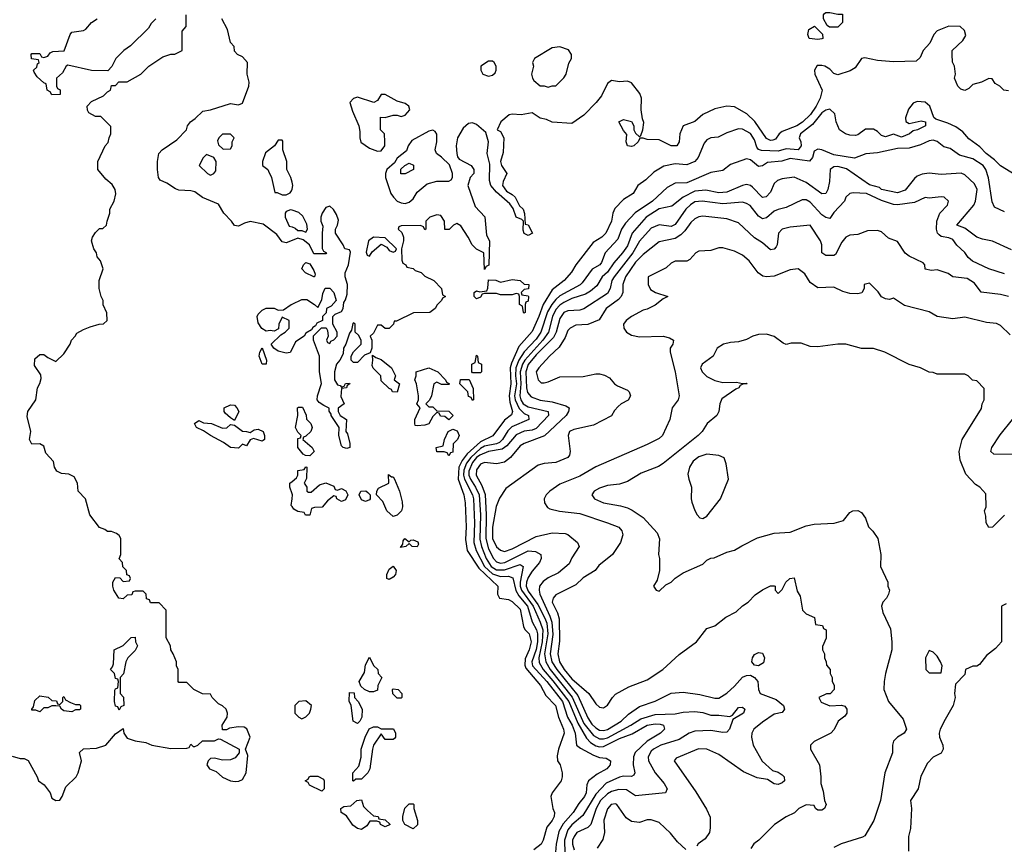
# Model space of a CAD drawing. Header units: inches. Extents: x 2348341 to 2479810, y 460419 to 613669.
# Tile 444 of 656: x 2418628 to 2423589, y 531230 to 535385. Entities that reach past the tile are written whole.
import ezdxf

# ---------------------------------------------------------------- set-up
doc = ezdxf.new("R2010")
doc.units = ezdxf.units.IN
doc.header["$MEASUREMENT"] = 0
doc.layers.add('C4513', color=7, linetype='Continuous')
doc.layers.add('C4523', color=7, linetype='Continuous')

msp = doc.modelspace()

# ---------------------------------------------------------------- linework, layer by layer
at = {"layer": 'C4513', "color": 2}
for points, elevation in [([(2418590, 531674.8), (2418630, 531662.8), (2418650, 531662), (2418670, 531652), (2418716, 531570), (2418722.8, 531550), (2418751.3, 531530), (2418781, 531490), (2418790, 531462), (2418810, 531451.3), (2418830, 531452), (2418842, 531470), (2418860.2, 531519.8), (2418912.7, 531570), (2418922.7, 531590), (2418939, 531650), (2418930, 531692), (2418950, 531711.3), (2419014.4, 531714.4), (2419061.2, 531730), (2419110, 531786), (2419150, 531814), (2419152, 531790), (2419170, 531764.7), (2419210, 531751), (2419263.5, 531743.5), (2419294, 531730), (2419390, 531712), (2419470, 531714), (2419482, 531718), (2419490, 531734), (2419502, 531722), (2419510, 531722), (2419526, 531730), (2419548.9, 531751.1), (2419610, 531752), (2419630, 531762), (2419639.6, 531759.6), (2419734, 531710), (2419734, 531690), (2419713.7, 531666.3), (2419690, 531655.3), (2419650, 531654), (2419610, 531664), (2419590, 531662), (2419578, 531650), (2419571.3, 531630), (2419584.7, 531610), (2419617.1, 531597.1), (2419650, 531568.7), (2419690, 531550.4), (2419713.4, 531546.6), (2419732.1, 531547.9), (2419750, 531556), (2419769.3, 531590), (2419777.2, 531677.2), (2419766, 531710), (2419788.7, 531770), (2419772.5, 531812.5), (2419759.3, 531819.3), (2419730, 531821.2), (2419684.7, 531815.3), (2419670, 531806), (2419650, 531806), (2419648.7, 531830), (2419674, 531870), (2419675.3, 531890), (2419668, 531910), (2419650, 531928), (2419630, 531938), (2419598, 531970), (2419590, 531986), (2419548.4, 531988.4), (2419506, 532010), (2419470, 532046), (2419430, 532046), (2419426, 532050), (2419426, 532110), (2419418, 532130), (2419418, 532150), (2419402, 532190), (2419388.7, 532210), (2419388, 532230), (2419366, 532270), (2419366, 532410), (2419330, 532446), (2419287.3, 532447.3), (2419282, 532462), (2419267.3, 532467.3), (2419266, 532490), (2419250, 532506), (2419210, 532506), (2419198, 532502), (2419192.7, 532487.3), (2419170, 532486), (2419150, 532466), (2419128, 532470), (2419102, 532510), (2419098, 532530), (2419098, 532550), (2419110, 532574), (2419132.7, 532572.7), (2419150, 532554), (2419182, 532558), (2419186, 532570), (2419182, 532582), (2419167.3, 532587.3), (2419166, 532610), (2419147.3, 532627.3), (2419146, 532650), (2419128.4, 532668.4), (2419138, 532690), (2419138, 532770), (2419130, 532786), (2419116.4, 532796.4), (2419090, 532806), (2419070, 532806), (2419056.4, 532816.4), (2419030, 532826), (2418982, 532890), (2418959, 532970), (2418922, 533010), (2418919, 533050), (2418902, 533082), (2418875.1, 533095.1), (2418838.6, 533098.6), (2418815.3, 533110), (2418804, 533130), (2418798, 533158), (2418760.2, 533200.2), (2418750, 533235.3), (2418730, 533248), (2418690, 533246), (2418678, 533270), (2418684, 533310), (2418666.3, 533386.3), (2418669.2, 533410), (2418709.2, 533470), (2418717.2, 533530), (2418730, 533552), (2418736.5, 533576.5), (2418735.1, 533595.1), (2418703.2, 533643.2), (2418704.1, 533675.9), (2418730, 533698), (2418750, 533698), (2418770, 533682), (2418810, 533662), (2418850, 533702), (2418882, 533750), (2418889.1, 533770.9), (2418908, 533790), (2418915.3, 533804.7), (2418950, 533824.7), (2418983.1, 533836.9), (2419028.9, 533851.1), (2419050, 533852), (2419068, 533870), (2419067.3, 533907.3), (2419048.4, 533948.4), (2419048, 533970), (2419038, 533990), (2419028.7, 534030), (2419028.9, 534071.1), (2419048, 534130), (2419035.3, 534170), (2419018, 534190), (2419015.3, 534210), (2419002, 534230), (2418989.2, 534270), (2418995.3, 534290), (2419010, 534312), (2419030, 534332), (2419047.3, 534332.7), (2419066, 534350), (2419068, 534370), (2419082, 534410), (2419082, 534430), (2419104, 534470), (2419112.9, 534507.1), (2419109.2, 534530), (2419094.5, 534554.5), (2419061.5, 534581.5), (2419022, 534630), (2419022, 534670), (2419058, 534750), (2419074, 534766), (2419078, 534790), (2419088, 534810), (2419087.3, 534847.3), (2419036.4, 534896.4), (2419010, 534898), (2418976.4, 534916.4), (2418968.9, 534928.9), (2418968.7, 534950), (2418990, 534972), (2419050, 535002), (2419070, 535022), (2419086, 535030), (2419090, 535054), (2419110, 535054), (2419128, 535072), (2419170, 535072), (2419238, 535110), (2419278, 535150), (2419350, 535198), (2419390, 535211.3), (2419410, 535212), (2419446, 535230), (2419447.3, 535327.3), (2419466, 535350), (2419466, 535410)], 50), ([(2419314, 535390), (2419290, 535366), (2419276.9, 535343.1), (2419186.4, 535253.6), (2419152, 535230), (2419112, 535190), (2419091.6, 535148.4), (2419072.7, 535127.3), (2418990, 535128.7), (2418870, 535155.3), (2418862, 535150), (2418843.6, 535116.4), (2418814, 535090), (2418814, 535050), (2418818, 535038), (2418831.6, 535031.6), (2418832.7, 535007.3), (2418790, 535006), (2418782, 535022), (2418766, 535030), (2418762, 535062), (2418750, 535066), (2418716.4, 535096.4), (2418700.4, 535120.4), (2418698, 535130), (2418713.6, 535146.4), (2418718, 535162), (2418726, 535170), (2418722, 535182), (2418687.3, 535187.3), (2418686, 535210), (2418690, 535214), (2418730, 535214), (2418738, 535198), (2418750, 535194), (2418770, 535202), (2418782, 535218), (2418795.3, 535224.7), (2418852.5, 535227.5), (2418882, 535310), (2418890, 535322), (2418950, 535331), (2418962, 535338), (2418989.5, 535370.5), (2419019, 535390)], 50), ([(2420000, 534272.4), (2419970, 534260.9), (2419950, 534265.2), (2419922.7, 534302.7), (2419854, 534354), (2419790, 534368.7), (2419759.8, 534360.2), (2419730, 534344), (2419710, 534348), (2419695.3, 534370), (2419657.2, 534410), (2419630, 534455.3), (2419549.5, 534489.5), (2419510, 534517.2), (2419490, 534522.7), (2419430, 534526), (2419412.5, 534532.5), (2419370, 534562), (2419336.4, 534576.4), (2419328, 534590), (2419322, 534630), (2419322.7, 534670), (2419329.5, 534710), (2419346, 534730), (2419420.2, 534779.8), (2419468.7, 534830), (2419474, 534850), (2419489.2, 534870.8), (2419512.7, 534887.3), (2419550, 534924.7), (2419590, 534931), (2419690, 534962.8), (2419730, 534956), (2419750, 534964.7), (2419782, 535050), (2419784, 535070), (2419774, 535110), (2419775.3, 535170), (2419750, 535198), (2419726, 535210), (2419710, 535226), (2419708, 535250), (2419689.3, 535269.3), (2419674.8, 535334.8), (2419646.6, 535390)], 46), ([(2420000, 534566), (2419994, 534590), (2419974, 534630), (2419974, 534670), (2419953.2, 534730), (2419953.2, 534773.2), (2419950, 534778), (2419930, 534778), (2419912, 534750), (2419866, 534714), (2419851.3, 534670), (2419851.3, 534650), (2419878, 534630), (2419882, 534622), (2419896, 534590), (2419914, 534514), (2419926, 534514), (2419950, 534502), (2419970, 534502), (2419990, 534512), (2419998, 534522), (2420000, 534531.3)], 46), ([(2420000, 534425), (2419992.7, 534427.3), (2419970, 534418), (2419964.7, 534410), (2419964.7, 534390), (2419985.4, 534345.4), (2420000, 534340.5)], 46), ([(2420000, 533727.3), (2419990, 533708), (2419970, 533704), (2419930, 533715.3), (2419908, 533730), (2419895.3, 533750), (2419943.1, 533796.9), (2419966, 533810), (2419986, 533830), (2419986, 533870), (2419950, 533886), (2419934, 533850), (2419932, 533828), (2419910, 533815.3), (2419890, 533819), (2419870, 533815.3), (2419848.7, 533828.7), (2419830, 533858), (2419824, 533890), (2419830, 533902), (2419850, 533921), (2419870, 533930.6), (2419910, 533930.7), (2419930, 533921), (2419957.2, 533922.8), (2419995.3, 533950), (2420000, 533952.1)], 46), ([(2420000, 532996.2), (2419989, 533030), (2419989, 533050), (2420000, 533058.7)], 46), ([(2420000, 532931.5), (2419996.4, 532936.4), (2420000, 532970.8)], 46)]:
    msp.add_lwpolyline(points, dxfattribs=dict(at, elevation=elevation))
for points, elevation in [([(2419690, 534808), (2419650, 534808), (2419632, 534790), (2419625.4, 534774.6), (2419630, 534754), (2419652.7, 534732.7), (2419690, 534734), (2419698, 534750), (2419698, 534770), (2419708, 534790)], 46), ([(2419570, 534706), (2419551.6, 534688.4), (2419532, 534650), (2419574, 534610), (2419590, 534602), (2419606, 534610), (2419616.4, 534623.6), (2419618, 534670), (2419606, 534690)], 46), ([(2419870, 533649), (2419850, 533649.2), (2419835.3, 533690), (2419838, 533710), (2419850, 533732), (2419871, 533670)], 46), ([(2419710, 533366), (2419690, 533378), (2419663.1, 533403.1), (2419658, 533410), (2419658, 533430), (2419690, 533444.7), (2419710, 533442), (2419722, 533430), (2419731.3, 533410)], 46), ([(2419650, 533326), (2419672.3, 533327.7), (2419690, 533344.7), (2419710, 533342), (2419750, 533310.8), (2419770.7, 533310.7), (2419790, 533304.7), (2419810, 533318), (2419830, 533322), (2419854, 533310), (2419862, 533290), (2419862, 533270), (2419855.3, 533264.7), (2419850, 533262), (2419805.4, 533274.6), (2419790, 533268), (2419770, 533238), (2419750, 533246), (2419730, 533226), (2419690, 533228.7), (2419654.8, 533254.8), (2419590, 533289.2), (2419554, 533314), (2419518, 533330), (2419509.2, 533350.8), (2419530, 533364.7), (2419554.4, 533354.4), (2419594, 533350)], 46), ([(2419130, 531906), (2419122, 531922), (2419110, 531926), (2419106, 531950), (2419107.3, 532007.3), (2419110, 532014), (2419122, 532018), (2419126, 532050), (2419122, 532062), (2419110, 532066), (2419106, 532090), (2419086, 532110), (2419096.4, 532123.6), (2419100.4, 532139.6), (2419104, 532210), (2419149, 532231), (2419190, 532272), (2419210, 532274), (2419212, 532250), (2419222, 532230), (2419210, 532206), (2419172, 532170), (2419162, 532150), (2419151.1, 532088.9), (2419134, 532070), (2419134, 531990), (2419151.1, 531971.1), (2419152, 531930), (2419138, 531922)], 50), ([(2418830, 531934), (2418846, 531950), (2418846, 531970), (2418850, 531974), (2418858, 531958), (2418883.6, 531943.6), (2418910, 531934), (2418930, 531934), (2418934, 531930), (2418934, 531910), (2418930, 531908), (2418910, 531908), (2418890, 531898), (2418850, 531902), (2418838, 531910), (2418830, 531926), (2418810, 531928), (2418790, 531928), (2418770, 531918), (2418750, 531918), (2418730, 531898), (2418710, 531906), (2418690, 531906), (2418688.7, 531910), (2418698, 531922), (2418704.7, 531955.3), (2418730, 531978), (2418771.6, 531971.6), (2418790, 531954), (2418812.7, 531952.7), (2418818, 531938)], 50)]:
    msp.add_lwpolyline(points, close=True, dxfattribs=dict(at, elevation=elevation))
at = {"layer": 'C4523', "color": 2}
for points, elevation in [([(2422750, 535412), (2422772.7, 535412.7), (2422774, 535370), (2422750, 535348), (2422708, 535348), (2422696.4, 535356.4), (2422678, 535390), (2422678, 535410), (2422683.1, 535416.9), (2422690, 535422), (2422710, 535422)], 42), ([(2422650, 535286), (2422606, 535290), (2422598, 535310), (2422604.7, 535335.3), (2422632.7, 535352.7), (2422672.7, 535312.7), (2422674, 535290), (2422670, 535288.7)], 42), ([(2421350, 535248.7), (2421310, 535244), (2421222, 535190), (2421212, 535170), (2421216, 535150), (2421206.8, 535110), (2421211.3, 535090), (2421218, 535078), (2421250, 535052), (2421270, 535052), (2421290, 535044.7), (2421310, 535052), (2421330, 535052), (2421370, 535092), (2421382, 535110), (2421394, 535166), (2421408, 535190), (2421408, 535210), (2421393.6, 535233.6)], 46), ([(2421010, 535175.3), (2420990, 535175.3), (2420952, 535150), (2420951.3, 535130), (2420962, 535110), (2420990, 535101), (2421010, 535104.7), (2421023.1, 535116.9), (2421028.7, 535130), (2421028, 535150), (2421018, 535170)], 46), ([(2420470, 535008.7), (2420450, 535008), (2420430, 534978), (2420412, 534968), (2420330, 534994), (2420310, 534988.7), (2420291.6, 534968.4), (2420304.5, 534924.5), (2420336, 534850), (2420342, 534822), (2420341, 534790), (2420347.3, 534767.3), (2420390, 534738), (2420430, 534722), (2420450, 534724.7), (2420468, 534750), (2420468, 534770), (2420466, 534810), (2420446, 534830), (2420446, 534894), (2420470, 534892), (2420510, 534904.7), (2420530, 534904.7), (2420550, 534898), (2420570, 534904.7), (2420594, 534930), (2420588, 534950), (2420570, 534962), (2420530, 534974)], 46), ([(2420710, 534828.7), (2420690, 534824), (2420603.5, 534776.5), (2420584.7, 534750), (2420576, 534724), (2420530, 534688), (2420516, 534664), (2420478, 534630), (2420471.3, 534610), (2420471.3, 534590), (2420498, 534510), (2420510.7, 534490.7), (2420530, 534471.3), (2420550, 534462), (2420570, 534458), (2420590, 534464.7), (2420610, 534482), (2420630, 534516), (2420681.5, 534558.5), (2420730, 534570.8), (2420790, 534571.3), (2420802, 534578), (2420808.7, 534590), (2420809, 534610), (2420794, 534654), (2420752.9, 534692.9), (2420728, 534710), (2420722, 534730), (2420729, 534770), (2420728.9, 534808.9), (2420722, 534822)], 46), ([(2420548.7, 534608.7), (2420548.7, 534631.3), (2420569, 534651), (2420590, 534662), (2420612.7, 534652.7), (2420612, 534630), (2420570, 534608.7)], 46), ([(2420410, 534288.7), (2420386, 534270), (2420374, 534214), (2420378, 534198), (2420390, 534194), (2420404, 534216), (2420450, 534254), (2420478, 534238), (2420490, 534222), (2420510, 534214), (2420522, 534218), (2420526, 534230), (2420470, 534286)], 46), ([(2420110, 534088.7), (2420068.7, 534110), (2420049, 534130), (2420058, 534150), (2420070, 534162), (2420090, 534154), (2420110, 534122), (2420116.9, 534103.1), (2420114, 534090)], 46), ([(2421170, 533906), (2421166, 533910), (2421162, 533942), (2421146, 533950), (2421146, 533990), (2421142, 534002), (2421130, 534006), (2421110, 533998), (2421050, 533998), (2421030, 534006), (2420970, 534006), (2420958, 534002), (2420950, 533986), (2420930, 533978), (2420918, 533990), (2420918, 534010), (2420930, 534018), (2420946, 534014), (2420982, 534018), (2420987.3, 534032.7), (2420990, 534074), (2421027.3, 534072.7), (2421050, 534062), (2421110, 534076), (2421150, 534071.3), (2421170, 534052), (2421194, 534050), (2421192, 534028), (2421170, 534026), (2421154, 534010), (2421158, 533998), (2421190, 533994), (2421192, 533990), (2421190, 533966), (2421178, 533962), (2421174, 533950), (2421174, 533910)], 46), ([(2420530, 533508), (2420506, 533510), (2420502, 533522), (2420490, 533526), (2420450, 533566), (2420448, 533590), (2420408.9, 533628.9), (2420403.1, 533643.1), (2420408, 533670), (2420406, 533694), (2420422, 533682), (2420450, 533672), (2420502, 533630), (2420522, 533590), (2420514, 533570), (2420542, 533550)], 46), ([(2420910, 533606), (2420906, 533610), (2420906, 533650), (2420922, 533658), (2420930, 533694), (2420934, 533690), (2420938, 533658), (2420954, 533650), (2420954, 533610), (2420950, 533606)], 46), ([(2420790, 533546), (2420752.7, 533547.3), (2420730, 533558), (2420714, 533550), (2420702, 533490), (2420692, 533468), (2420674, 533450), (2420690, 533434), (2420710, 533434), (2420730, 533414), (2420790, 533412), (2420812, 533390), (2420790, 533368), (2420770, 533386), (2420747.3, 533387.3), (2420742, 533402), (2420730, 533406), (2420710, 533386), (2420690, 533348.7), (2420670, 533342), (2420630, 533338), (2420620.4, 533340.4), (2420618, 533350), (2420618, 533370), (2420646, 533430), (2420628.7, 533448.7), (2420638, 533470), (2420638, 533490), (2420628, 533550), (2420618, 533570), (2420626, 533590), (2420626, 533610), (2420690, 533631), (2420734, 533610), (2420774, 533570), (2420778, 533558), (2420794, 533550)], 46), ([(2420910, 533466), (2420902, 533482), (2420890, 533486), (2420886, 533510), (2420846, 533550), (2420848.4, 533571.6), (2420892.7, 533572.7), (2420912.7, 533527.3), (2420914, 533470)], 46), ([(2420090, 533188), (2420068.4, 533188.4), (2420056.4, 533196.4), (2420028.7, 533230), (2420030, 533274), (2420042, 533278), (2420046, 533290), (2420030, 533306), (2420018, 533330), (2420029, 533390), (2420028, 533430), (2420032.7, 533432.7), (2420052.7, 533432.7), (2420071.6, 533391.6), (2420072.7, 533372.7), (2420094, 533350), (2420102, 533330), (2420094, 533310), (2420070, 533286), (2420058, 533282), (2420054, 533270), (2420102, 533230), (2420112, 533210)], 46), ([(2420790, 533188), (2420782, 533202), (2420767.3, 533207.3), (2420730, 533208), (2420726, 533230), (2420762, 533238), (2420768, 533270), (2420786, 533310), (2420810, 533322), (2420832.7, 533312.7), (2420842, 533290), (2420834, 533270), (2420812.7, 533247.3), (2420810, 533206), (2420798, 533202)], 46), ([(2422090, 533196.2), (2422050, 533182.9), (2422020.3, 533159.7), (2422002, 533130), (2421994.8, 533094.8), (2421998.8, 533070), (2422013.4, 533030), (2422010.6, 532970.6), (2422013.7, 532953.7), (2422030, 532912), (2422041, 532890), (2422055.3, 532875.3), (2422070, 532871), (2422090, 532882.8), (2422159.3, 532970), (2422199.3, 533070), (2422187.3, 533147.3), (2422176.6, 533176.6), (2422149.6, 533189.6)], 78), ([(2420502, 533082), (2420510, 533082), (2420516, 533070), (2420541, 533010), (2420555.3, 532955.3), (2420556, 532930), (2420551, 532910), (2420530, 532888), (2420510, 532882), (2420478, 532910), (2420458, 532958), (2420426, 532990), (2420428, 533010), (2420436.4, 533023.6), (2420488, 533050), (2420486, 533094)], 46), ([(2420370, 532958), (2420350, 532966), (2420338, 532990), (2420346, 533010), (2420371.1, 533011.1), (2420382, 533002), (2420394, 532990), (2420394, 532970), (2420390, 532966)], 46), ([(2420590, 532754), (2420598, 532762), (2420610, 532764.7), (2420633.7, 532753.7), (2420638, 532742), (2420630, 532728.7), (2420606, 532730), (2420590, 532746), (2420574, 532730), (2420546, 532726), (2420558, 532742), (2420560.4, 532759.6), (2420569, 532771)], 46), ([(2420490, 532564), (2420478, 532570), (2420477.2, 532590), (2420490, 532616), (2420510, 532632), (2420524.7, 532610), (2420521, 532590), (2420510, 532575.3)], 46), ([(2422350, 532129.4), (2422330, 532133.2), (2422316, 532150), (2422319.5, 532170), (2422330, 532186.8), (2422350, 532197.1), (2422370, 532193.4), (2422381.3, 532170), (2422375.1, 532144.9)], 66), ([(2423210, 532206), (2423192, 532170), (2423194, 532110), (2423210, 532094), (2423270, 532094), (2423275.3, 532130), (2423268, 532150), (2423250, 532178), (2423230, 532198)], 78), ([(2420390, 531998), (2420366, 532010), (2420347.3, 532027.3), (2420338, 532050), (2420365.2, 532094.8), (2420370, 532134), (2420390, 532172), (2420411.1, 532131.1), (2420432, 532110), (2420434, 532090), (2420452, 532070), (2420432, 532030), (2420430, 532006), (2420410, 531998)], 46), ([(2420330, 531838), (2420308.7, 531850), (2420298, 531930), (2420288.7, 531951.3), (2420290, 531994), (2420312.7, 531992.7), (2420314, 531970), (2420334, 531950), (2420354, 531910), (2420352, 531870), (2420342, 531850)], 46), ([(2420530, 531966), (2420507.3, 531987.3), (2420506, 532010), (2420510, 532014), (2420534, 532010), (2420554, 531990), (2420554, 531970), (2420550, 531966)], 46), ([(2420070, 531953.2), (2420034, 531950), (2420014, 531930), (2420014, 531890), (2420034, 531870), (2420050, 531862), (2420070, 531872), (2420088, 531890), (2420095.3, 531910), (2420098, 531930)], 50), ([(2420470, 531758), (2420450, 531786), (2420411.3, 531730), (2420404.7, 531710), (2420392, 531610), (2420382, 531590), (2420350, 531558), (2420322, 531558), (2420310, 531548), (2420306, 531550), (2420306, 531590), (2420336.5, 531623.5), (2420348.9, 531668.9), (2420348.7, 531710), (2420368.7, 531770), (2420389, 531811), (2420410, 531822), (2420430, 531822), (2420450, 531812), (2420511.1, 531811.1), (2420522, 531790), (2420522, 531770), (2420516.9, 531763.1), (2420510, 531758)], 46), ([(2420150, 531498), (2420088.4, 531528.4), (2420082, 531542), (2420066, 531550), (2420082, 531558), (2420086, 531570), (2420092.7, 531572.7), (2420130, 531574), (2420158, 531558), (2420162, 531550), (2420162, 531510)], 46), ([(2420470, 531318), (2420446, 531330), (2420442, 531342), (2420427.3, 531347.3), (2420392.7, 531347.3), (2420376.9, 531323.1), (2420350, 531304), (2420330, 531308.7), (2420305.6, 531325.6), (2420274, 531374), (2420248, 531390), (2420246, 531410), (2420260.4, 531419.6), (2420296.4, 531423.6), (2420326, 531450), (2420350, 531454), (2420361, 531421), (2420379.6, 531399.6), (2420410, 531374), (2420434, 531370), (2420438, 531358), (2420470, 531354), (2420494, 531330)], 46), ([(2420610, 531308), (2420568.9, 531328.9), (2420558, 531350), (2420558, 531370), (2420568.4, 531411.6), (2420590, 531434), (2420610, 531434), (2420614, 531430), (2420614, 531410), (2420632, 531350), (2420631.6, 531328.4)], 46)]:
    msp.add_lwpolyline(points, close=True, dxfattribs=dict(at, elevation=elevation))
for points, elevation in [([(2423610, 535026), (2423586, 535030), (2423566, 535050), (2423543.1, 535063.1), (2423527.3, 535087.3), (2423510, 535088), (2423474, 535070), (2423430, 535058), (2423410, 535038), (2423390, 535028.7), (2423370, 535035.3), (2423355.3, 535050), (2423338, 535090), (2423342, 535110), (2423338, 535150), (2423328.4, 535171.6), (2423326, 535210), (2423326, 535230), (2423380.4, 535279.6), (2423395.3, 535304.7), (2423388.7, 535330), (2423366, 535350), (2423310, 535352.7), (2423250, 535329.2), (2423234, 535310), (2423213.7, 535266.3), (2423179.3, 535230), (2423165.5, 535194.5), (2423144, 535176), (2423030, 535172.1), (2422950, 535179.7), (2422886.4, 535193.6), (2422870, 535189.2), (2422838, 535142), (2422811.9, 535128.1), (2422750, 535107), (2422730, 535113.2), (2422710, 535136), (2422684, 535150), (2422670, 535154.7), (2422646.6, 535153.4), (2422632.2, 535130), (2422634, 535110), (2422670.7, 535030), (2422661.7, 534990), (2422640.7, 534950), (2422611.9, 534908.1), (2422571.4, 534868.6), (2422543.8, 534850), (2422470, 534821.3), (2422454.9, 534810), (2422436.3, 534783.7), (2422422.8, 534777.2), (2422410, 534775.6), (2422390, 534785.6), (2422332.3, 534872.3), (2422290.7, 534910.7), (2422230, 534945.4), (2422190, 534949.7), (2422130, 534935.8), (2422070, 534907), (2422030, 534872), (2421970.6, 534849.4), (2421954, 534810), (2421950.8, 534770), (2421938, 534750), (2421910, 534749.6), (2421850, 534779.5), (2421790, 534781.2), (2421770, 534788.7), (2421752, 534788), (2421744.7, 534770), (2421722, 534750), (2421710, 534745.2), (2421690, 534748.7), (2421684, 534770), (2421687.3, 534807.3), (2421670, 534826), (2421646, 534870), (2421670, 534882), (2421710, 534872), (2421722, 534850), (2421722, 534830), (2421730, 534814), (2421750, 534794), (2421758, 534802), (2421768, 534830), (2421772.5, 534867.5), (2421765.6, 534885.6), (2421759.6, 534930), (2421760.5, 534990), (2421753, 535013), (2421710, 535067.6), (2421690, 535075.1), (2421650, 535071.8), (2421610, 535078), (2421590, 535064), (2421559.5, 535000.5), (2421532.8, 534967.2), (2421470, 534904), (2421410, 534862), (2421310, 534868), (2421282, 534882), (2421250, 534889), (2421210, 534915.3), (2421154, 534906), (2421110, 534909.2), (2421094.4, 534905.6), (2421052, 534870), (2421034, 534830), (2421050, 534822), (2421066.8, 534790), (2421064, 534716), (2421050.8, 534670), (2421054.8, 534650), (2421082.8, 534610), (2421064, 534570), (2421061, 534550), (2421080.5, 534520.5), (2421110, 534504.7), (2421124.7, 534490), (2421146.4, 534446.4), (2421164.7, 534430), (2421171.3, 534408.7), (2421174, 534354), (2421190, 534352), (2421211.3, 534310), (2421190, 534298), (2421170, 534308), (2421164, 534324), (2421166, 534370), (2421158, 534378), (2421129.3, 534389.3), (2421114, 534434), (2421097.2, 534457.2), (2421030, 534515.3), (2421001.2, 534550), (2420995.5, 534575.5), (2420996.5, 534656.5), (2420983.7, 534710), (2420989.5, 534770), (2420976, 534816), (2420930, 534857.2), (2420910, 534866), (2420890, 534862.7), (2420861.7, 534838.3), (2420833.4, 534790), (2420827.3, 534750), (2420830.6, 534710), (2420833.7, 534693.7), (2420842.5, 534682.5), (2420902.8, 534650), (2420916, 534630), (2420916, 534610), (2420898, 534590), (2420886, 534550), (2420923.5, 534443.5), (2420971.3, 534391.3), (2420979.6, 534299.6), (2420994.8, 534270), (2420991.6, 534148.4), (2420978, 534142), (2420970, 534126), (2420966, 534210), (2420930, 534228), (2420908, 534250), (2420888, 534290), (2420850, 534346), (2420830, 534358), (2420814, 534350), (2420791.6, 534328.4), (2420770, 534328), (2420768, 534370), (2420750, 534398), (2420730, 534402), (2420694, 534390), (2420674, 534370), (2420674, 534330), (2420670, 534326), (2420662, 534342), (2420647.3, 534347.3), (2420550, 534346), (2420538, 534342), (2420534, 534330), (2420552.7, 534312.7), (2420562, 534290), (2420562, 534270), (2420552, 534230), (2420552.7, 534172.7), (2420558, 534158), (2420574, 534150), (2420578, 534138), (2420610, 534132), (2420621, 534121), (2420650.9, 534110.9), (2420670, 534092), (2420714, 534070), (2420754, 534030), (2420758, 533998), (2420774, 533990), (2420758, 533982), (2420754, 533970), (2420731.6, 533948.4), (2420722, 533930), (2420694, 533910), (2420612.7, 533907.3), (2420526, 533866), (2420514, 533866), (2420512, 533850), (2420490, 533828.7), (2420468.9, 533828.9), (2420450, 533846), (2420430, 533846), (2420410, 533806), (2420394, 533790), (2420402, 533770), (2420402, 533730), (2420394, 533706), (2420365.4, 533694.6), (2420330, 533658), (2420310, 533658), (2420298, 533670), (2420298, 533690), (2420310, 533712), (2420348, 533750), (2420348, 533770), (2420334.6, 533794.6), (2420318, 533810), (2420318, 533850), (2420310, 533858), (2420306.4, 533853.6), (2420299.6, 533820.4), (2420290, 533806), (2420271.3, 533750), (2420258.8, 533730), (2420258, 533702), (2420241, 533670), (2420224, 533650), (2420214, 533610), (2420214.8, 533570), (2420230, 533544.7), (2420242, 533542), (2420250, 533534), (2420262, 533538), (2420270, 533552), (2420290, 533554), (2420292, 533550), (2420278, 533542), (2420274, 533530), (2420250, 533526), (2420246, 533486), (2420262, 533450), (2420232.7, 533427.3), (2420232, 533410), (2420242, 533390), (2420274, 533370), (2420272, 533310), (2420278.8, 533298.8), (2420290.8, 533250), (2420290.8, 533229.2), (2420276, 533224), (2420258, 533230), (2420250, 533238), (2420235.3, 533290), (2420238, 533330), (2420198, 533390), (2420198, 533398), (2420188, 533412), (2420188, 533428), (2420160.2, 533440.2), (2420136.4, 533456.4), (2420126, 533470), (2420128, 533490), (2420148.7, 533551.3), (2420139, 533610), (2420139, 533690), (2420108, 533770), (2420108, 533792), (2420148, 533832), (2420172, 533832), (2420179.6, 533819.6), (2420182, 533790), (2420174, 533770), (2420178, 533758), (2420190, 533754), (2420195.3, 533764.7), (2420210, 533772), (2420228, 533790), (2420228, 533810), (2420206, 533850), (2420206, 533890), (2420218, 533902), (2420250, 533914), (2420258, 533930), (2420260.4, 533959.6), (2420270, 533974), (2420278, 534002), (2420279.3, 534050), (2420268, 534090), (2420268, 534110), (2420285.2, 534150), (2420294, 534214), (2420290, 534226), (2420266, 534230), (2420258, 534250), (2420219, 534310), (2420219, 534330), (2420229, 534350), (2420234, 534374), (2420224, 534404), (2420208.4, 534428.4), (2420190, 534446), (2420170, 534438), (2420151.3, 534410), (2420144.7, 534390), (2420146, 534370), (2420155.3, 534344.7), (2420151.1, 534308.9), (2420152.7, 534232.7), (2420158, 534218), (2420174, 534210), (2420170, 534206), (2420110, 534206), (2420088, 534250), (2420056.4, 534276.4), (2420030, 534284), (2420000, 534272.4)], 46), ([(2423730, 534548.7), (2423570, 534649), (2423539.1, 534679.1), (2423497.2, 534710), (2423464.7, 534744.7), (2423410, 534784), (2423379.1, 534819.1), (2423344.8, 534844.8), (2423304.1, 534864.1), (2423243.2, 534883.2), (2423232.9, 534892.9), (2423212.7, 534950), (2423190, 534969.2), (2423150, 534972.3), (2423130, 534965.2), (2423105.2, 534934.8), (2423091.3, 534890), (2423092, 534872), (2423110, 534862), (2423170, 534876), (2423191, 534871), (2423191, 534850), (2423152, 534830), (2423130, 534825.2), (2423111, 534810), (2423070, 534793.2), (2423030, 534809), (2422990, 534795.3), (2422970, 534802), (2422950, 534822), (2422930, 534833.2), (2422890, 534832.7), (2422850, 534804), (2422839.1, 534800.9), (2422810, 534802.7), (2422789.3, 534809.3), (2422759, 534830), (2422741.2, 534870), (2422735.3, 534910), (2422710, 534934), (2422690, 534929), (2422670, 534915.1), (2422623.1, 534856.9), (2422562, 534810), (2422555.5, 534790), (2422563.8, 534770), (2422565.5, 534750), (2422550.2, 534729.8), (2422490, 534735.1), (2422450, 534722.6), (2422365.1, 534725.1), (2422351.1, 534731.1), (2422342.3, 534742.3), (2422330, 534779), (2422310, 534812.3), (2422270, 534834), (2422250, 534835.3), (2422190, 534815.3), (2422146.4, 534793.6), (2422110, 534789.2), (2422090, 534779), (2422077.1, 534762.9), (2422045.5, 534690), (2422030, 534669.6), (2421990, 534654), (2421930, 534659.5), (2421872.7, 534647.3), (2421823, 534617), (2421782, 534578), (2421742, 534550), (2421718, 534510), (2421670, 534479.3), (2421626.7, 534433.3), (2421617.1, 534410), (2421610, 534369), (2421580.7, 534310), (2421561, 534290), (2421517.1, 534262.9), (2421430.4, 534149.6), (2421407.9, 534112.1), (2421370.7, 534070), (2421310, 534024.5), (2421264.9, 533950), (2421244.2, 533890), (2421210, 533814.5), (2421142.2, 533737.8), (2421105.1, 533654.9), (2421098.5, 533630), (2421102.6, 533550), (2421094.6, 533490), (2421097.2, 533457.2), (2421111.6, 533410), (2421106.2, 533393.8), (2421070, 533367.3), (2421011.8, 533288.2), (2420950, 533257.4), (2420882.7, 533197.3), (2420856.8, 533163.2), (2420840.6, 533130), (2420837.7, 533070), (2420864.9, 532990), (2420872.7, 532950), (2420877, 532830), (2420874.4, 532765.6), (2420882.7, 532710), (2420941.9, 532621.9), (2421037.3, 532530), (2421034.8, 532490), (2421046, 532470), (2421090, 532464), (2421110, 532453.4), (2421150, 532414), (2421167.1, 532327.1), (2421172.3, 532312.3), (2421194.4, 532290), (2421204.9, 532250), (2421194.9, 532210), (2421175, 532165), (2421173.3, 532133.3), (2421177.8, 532117.8), (2421251.7, 532030), (2421279.3, 531979.3), (2421328, 531930), (2421342, 531870), (2421367.7, 531810), (2421370.4, 531790), (2421342.8, 531710), (2421336, 531676), (2421338, 531650), (2421351, 531630), (2421361, 531590), (2421361, 531570), (2421356, 531550), (2421311, 531490), (2421304.7, 531470), (2421314.8, 531410), (2421322.8, 531390), (2421321, 531370), (2421310.8, 531350), (2421283.5, 531316.5), (2421266, 531250), (2421256, 531230), (2421218.8, 531201.2)], 50), ([(2423590, 534417.2), (2423540.1, 534440.1), (2423527.6, 534467.6), (2423508.8, 534588.8), (2423495.1, 534630), (2423482.4, 534650), (2423430, 534683.1), (2423362.9, 534702.9), (2423315.4, 534735.4), (2423284.4, 534744.4), (2423250, 534772), (2423230, 534778), (2423210, 534774.5), (2423166.4, 534753.6), (2423110, 534736.9), (2423050, 534735.6), (2422950, 534714.7), (2422890.6, 534709.4), (2422833.2, 534686.8), (2422730, 534703.5), (2422670, 534729.6), (2422650, 534732), (2422630, 534722), (2422622, 534690), (2422607.9, 534672.1), (2422510, 534685.1), (2422467.8, 534672.2), (2422395.3, 534664.7), (2422370, 534649.4), (2422350, 534646), (2422310, 534679.5), (2422290, 534684.5), (2422210, 534655.1), (2422170, 534625.2), (2422110, 534614.5), (2421990, 534563), (2421930, 534560.7), (2421890, 534539.5), (2421815.5, 534470), (2421729, 534411), (2421680.5, 534359.5), (2421659.5, 534330), (2421641.5, 534278.5), (2421578.4, 534210), (2421558.7, 534161.3), (2421550.2, 534149.8), (2421512.9, 534127.1), (2421461.3, 534058.7), (2421451.2, 534048.8), (2421350, 533993.5), (2421330, 533975.4), (2421309.5, 533950.5), (2421287.7, 533912.3), (2421253.2, 533810), (2421230, 533776), (2421168.9, 533711.1), (2421143.2, 533670), (2421128.1, 533630), (2421125.8, 533590), (2421130.7, 533550), (2421121.6, 533490), (2421123.7, 533470), (2421145, 533425), (2421170, 533400.9), (2421190.8, 533390), (2421194, 533370), (2421107.1, 533332.9), (2421086.7, 533313.3), (2421060.2, 533270), (2421045.3, 533254.7), (2421030, 533247.3), (2420970, 533236.5), (2420950, 533223.7), (2420900.3, 533179.7), (2420879.8, 533150), (2420865.4, 533114.6), (2420863.7, 533090), (2420868.7, 533070), (2420910, 532990.4), (2420914.7, 532970), (2420919.4, 532850), (2420916.3, 532750), (2420927.1, 532710), (2420969.4, 532630), (2421010, 532593.1), (2421050, 532578.9), (2421090, 532580.7), (2421113.3, 532573.3), (2421128.2, 532508.2), (2421142.6, 532482.6), (2421186.8, 532430), (2421210, 532350.5), (2421231.8, 532310), (2421237.3, 532290), (2421236.8, 532250), (2421230, 532212), (2421208.6, 532150), (2421212.2, 532130), (2421283.5, 532050), (2421362.3, 531950), (2421388.1, 531870), (2421411, 531830), (2421426.9, 531790), (2421434, 531730), (2421453.5, 531713.5), (2421518.7, 531678.7), (2421550, 531668), (2421583.5, 531663.5), (2421604.7, 531650), (2421602.8, 531630), (2421586, 531610), (2421537, 531583), (2421494, 531550), (2421486, 531530), (2421482, 531490), (2421473.1, 531470), (2421444.6, 531435.4), (2421416.5, 531390), (2421366.9, 531333.1), (2421345.1, 531294.9), (2421331.2, 531230), (2421324.6, 531150)], 54), ([(2423624.8, 534224.8), (2423530, 534269.2), (2423478.6, 534278.6), (2423450, 534289.2), (2423390, 534334), (2423349.5, 534350), (2423435.6, 534450), (2423443.6, 534470), (2423452.3, 534530), (2423438.7, 534558.7), (2423390, 534604), (2423372.1, 534612.1), (2423270, 534605.2), (2423210, 534611.6), (2423174.2, 534605.8), (2423150, 534596), (2423135.6, 534584.4), (2423090, 534525.2), (2423050, 534513.2), (2422970.5, 534529.5), (2422960.2, 534540.2), (2422910, 534553.6), (2422793.2, 534633.2), (2422750, 534645.6), (2422730, 534643.7), (2422710.8, 534630), (2422708, 534570), (2422699.3, 534530), (2422690, 534509.4), (2422670, 534507.3), (2422590, 534564.5), (2422530, 534592.3), (2422470, 534583.7), (2422445.8, 534574.2), (2422430, 534559.3), (2422410, 534516), (2422388.3, 534491.7), (2422370, 534489.5), (2422320.8, 534540.8), (2422310, 534549.5), (2422290, 534554), (2422270, 534549.6), (2422190, 534515.1), (2422150, 534513.3), (2422085.3, 534525.3), (2422030, 534521), (2421970, 534491.3), (2421914.1, 534445.9), (2421850, 534432.3), (2421784.4, 534390), (2421714, 534310), (2421690, 534245.6), (2421665.7, 534210), (2421620.7, 534159.3), (2421590, 534113), (2421563.1, 534090), (2421536.5, 534043.5), (2421503.6, 534016.4), (2421478, 534002), (2421410, 533979.7), (2421370, 533959.8), (2421350, 533947.3), (2421330, 533925.4), (2421312.9, 533890), (2421292.2, 533810), (2421263.5, 533770), (2421172.5, 533670), (2421161.5, 533650), (2421150.1, 533610), (2421153.3, 533550), (2421147.5, 533490), (2421152.3, 533470), (2421164.7, 533450), (2421190, 533434.7), (2421290.2, 533410.2), (2421293, 533390), (2421230, 533324.4), (2421210, 533317.3), (2421170, 533312.3), (2421130, 533292.6), (2421082, 533238), (2421059.3, 533220.7), (2420990, 533209.8), (2420946.7, 533190), (2420930, 533178.2), (2420910, 533154), (2420890.2, 533110), (2420891, 533090), (2420899, 533070), (2420924.6, 533030), (2420942.7, 532990), (2420949.4, 532890), (2420946.9, 532766.9), (2420955, 532730), (2420977.4, 532670), (2421003.2, 532630), (2421030, 532613.7), (2421070, 532613.5), (2421150, 532640.5), (2421164, 532630), (2421150.1, 532550), (2421150.1, 532530), (2421156.3, 532510), (2421214.3, 532430), (2421251, 532350), (2421263.5, 532310), (2421260.4, 532250), (2421243.2, 532170), (2421245.5, 532145.5), (2421265.4, 532110), (2421314.4, 532054.4), (2421394, 531950), (2421439.6, 531839.6), (2421484.1, 531764.1), (2421503.2, 531743.2), (2421530, 531725.5), (2421550, 531720.7), (2421570, 531722.8), (2421650, 531762.4), (2421713.2, 531786.8), (2421790, 531830.3), (2421830, 531837), (2421854.9, 531834.9), (2421871, 531830), (2421876, 531810), (2421856.3, 531790), (2421790, 531749.7), (2421728.1, 531691.9), (2421720.3, 531670), (2421719.5, 531630), (2421727.7, 531590), (2421721.4, 531578.6), (2421710, 531572.3), (2421670, 531573), (2421650, 531568.3), (2421582, 531538), (2421530, 531483), (2421464.6, 531375.4), (2421410, 531328.3), (2421390, 531303.6), (2421372.2, 531250), (2421374.1, 531185.9)], 58), ([(2420000, 534531.3), (2420004, 534550), (2420000, 534566)], 46), ([(2423590, 534103.7), (2423510, 534129.3), (2423428.3, 534168.3), (2423406, 534186), (2423390, 534212.7), (2423349.6, 534249.6), (2423330, 534277.2), (2423310, 534286), (2423270, 534292.3), (2423260.1, 534300.1), (2423252.3, 534310), (2423246.6, 534330), (2423249.5, 534370.5), (2423264, 534410), (2423302, 534450), (2423308, 534470), (2423286, 534490), (2423270, 534492.7), (2423210, 534486), (2423190, 534489.2), (2423136, 534464), (2423050, 534452.9), (2423030, 534454.2), (2422970, 534473.5), (2422894, 534510), (2422827.1, 534512.9), (2422810, 534509), (2422791, 534490), (2422782.8, 534470), (2422730, 534413.2), (2422710, 534384), (2422690, 534389), (2422670, 534402), (2422610, 534466), (2422590, 534478), (2422570, 534478), (2422490, 534438), (2422450, 534429.4), (2422430, 534419.5), (2422390, 534387), (2422370, 534382), (2422350, 534395.1), (2422307.9, 534447.9), (2422290, 534459.5), (2422270, 534465.1), (2422170, 534456.9), (2422066, 534470), (2422030, 534466.6), (2422007.4, 534452.6), (2421984.9, 534430), (2421930, 534352.3), (2421910, 534342.9), (2421850, 534352), (2421810, 534334), (2421751.2, 534268.8), (2421716.5, 534210), (2421623.6, 534090), (2421611.7, 534070), (2421602.6, 534030), (2421590, 534004.7), (2421470, 533927.6), (2421450, 533921.3), (2421390, 533918.3), (2421370, 533909.6), (2421350, 533879.3), (2421331.3, 533810), (2421316.8, 533783.2), (2421230, 533696.4), (2421190, 533647.8), (2421178.5, 533610), (2421181.1, 533530), (2421185.7, 533505.7), (2421205.1, 533485.1), (2421250, 533467.7), (2421310, 533458.7), (2421379.9, 533439.9), (2421396, 533430), (2421393.4, 533410), (2421380.5, 533390), (2421271.7, 533288.3), (2421170, 533249.6), (2421150, 533237.6), (2421100.7, 533179.3), (2421070, 533155.1), (2421030, 533147.3), (2420970, 533153.3), (2420950, 533145.1), (2420930, 533117.2), (2420928, 533090), (2420957.2, 533037.2), (2420972.7, 532992.7), (2420978.6, 532890), (2420976.3, 532770), (2420990, 532719.3), (2421014.6, 532670), (2421030, 532653.4), (2421050, 532647.2), (2421071.8, 532650), (2421190, 532708.9), (2421226, 532706), (2421254, 532690), (2421256, 532670), (2421247.7, 532650), (2421210, 532605.6), (2421190, 532574), (2421181.1, 532550), (2421179.7, 532530), (2421190, 532504.9), (2421238.3, 532438.3), (2421274.4, 532370), (2421283.6, 532343.6), (2421289.5, 532290), (2421272.8, 532190), (2421278.2, 532150), (2421300.6, 532110), (2421411.6, 531971.6), (2421470, 531838.9), (2421518.7, 531778.7), (2421550, 531761.2), (2421570, 531760.7), (2421590, 531766.7), (2421707.8, 531830), (2421758, 531862), (2421830, 531884.2), (2421930, 531887), (2421970, 531896), (2422030, 531899.1), (2422070, 531894), (2422110, 531880.4), (2422150, 531880.9), (2422206.6, 531873.4), (2422218.9, 531881.1), (2422250, 531919.1), (2422270, 531921), (2422281, 531910), (2422274.8, 531890), (2422221.1, 531858.9), (2422204.9, 531810), (2422190, 531795.1), (2422170, 531793.6), (2422110, 531802.9), (2422030, 531799.6), (2422001, 531790), (2421950, 531757.6), (2421858.8, 531730), (2421820.5, 531710), (2421810, 531699.5), (2421794.4, 531670), (2421796.4, 531650), (2421830.4, 531590.4), (2421875.6, 531535.6), (2421890.7, 531510), (2421882, 531490), (2421730, 531474), (2421685.1, 531505.1), (2421646.2, 531506.2), (2421610, 531496.4), (2421590, 531484.4), (2421554.3, 531450), (2421531.6, 531410), (2421504.9, 531330), (2421490, 531315.1), (2421434.9, 531290), (2421420.9, 531270), (2421414, 531250), (2421414, 531230), (2421422.3, 531202.3)], 62), ([(2420000, 534340.5), (2420015.3, 534335.3), (2420030, 534322), (2420050, 534322), (2420070, 534314), (2420078, 534330), (2420074.6, 534354.6), (2420054.6, 534394.6), (2420034, 534414), (2420000, 534425)], 46), ([(2423609.5, 533989.5), (2423570, 534000.9), (2423472.7, 534012.7), (2423438, 534058), (2423401.2, 534081.2), (2423330, 534088.7), (2423306.3, 534106.3), (2423250, 534125.2), (2423222, 534122), (2423190, 534128), (2423188, 534150), (2423180.4, 534160.4), (2423110, 534194), (2423090, 534209), (2423050, 534268), (2423004.7, 534284.7), (2422970, 534315.3), (2422950, 534322), (2422899.6, 534320.4), (2422850, 534302), (2422810, 534299), (2422790, 534288.7), (2422770, 534264), (2422738, 534202), (2422730, 534197.2), (2422690, 534197), (2422669.7, 534209.7), (2422669.6, 534250), (2422662.9, 534270), (2422610, 534349.2), (2422510, 534339.5), (2422470, 534329.2), (2422450.8, 534310), (2422444.9, 534250), (2422439.5, 534240.5), (2422430, 534229.3), (2422410, 534226), (2422370, 534260.9), (2422330, 534286.6), (2422250, 534360.9), (2422190, 534382), (2422070, 534394.5), (2422050, 534392.3), (2422030, 534382), (2422010, 534363.7), (2421979.7, 534320.3), (2421959.5, 534300.5), (2421930, 534283.1), (2421850, 534265.1), (2421770, 534201.6), (2421730, 534162.4), (2421679.5, 534090), (2421667, 534050), (2421666.4, 534010), (2421658, 533990), (2421644.9, 533975.1), (2421582.8, 533930), (2421547.3, 533872.7), (2421490, 533849.2), (2421430, 533846), (2421401, 533830), (2421390, 533819), (2421376.4, 533783.6), (2421345.8, 533734.2), (2421297.3, 533690), (2421242.8, 533630), (2421230.8, 533610), (2421241, 533570), (2421256, 533556), (2421270, 533554.8), (2421290, 533560.7), (2421350, 533586), (2421466.4, 533586.4), (2421530, 533601), (2421550, 533601), (2421574.4, 533594.4), (2421599.8, 533579.8), (2421624.7, 533550), (2421639.8, 533539.8), (2421690, 533518.8), (2421698.8, 533510), (2421706, 533490), (2421692.8, 533467.2), (2421658, 533450), (2421643.5, 533436.5), (2421624.5, 533415.5), (2421610, 533389), (2421518.8, 533341.2), (2421419.8, 533320.2), (2421398, 533310), (2421391, 533290), (2421400.7, 533210), (2421398.8, 533190), (2421390, 533179), (2421330, 533153.2), (2421270.8, 533149.2), (2421239.8, 533140.2), (2421076.8, 533023.2), (2421045.8, 532974.2), (2421028.1, 532931.9), (2421010, 532828), (2421009.3, 532770), (2421030, 532728.4), (2421050, 532712.2), (2421070, 532705.3), (2421110, 532718.9), (2421230, 532781.3), (2421310, 532799.3), (2421376.8, 532796.8), (2421390, 532791), (2421438, 532750), (2421446, 532730), (2421410, 532674), (2421396.7, 532643.3), (2421342.8, 532597.2), (2421290, 532572), (2421265.5, 532554.5), (2421247.7, 532530), (2421244.4, 532510), (2421248.9, 532490), (2421299.3, 532379.3), (2421308.5, 532348.5), (2421313.5, 532286.5), (2421300.5, 532190), (2421309.4, 532150), (2421334.5, 532110), (2421440.4, 531980.4), (2421490, 531866.4), (2421510, 531835.3), (2421530, 531816.9), (2421550, 531805.3), (2421570, 531802.8), (2421590, 531809.1), (2421657.6, 531850), (2421695.1, 531884.9), (2421750, 531924), (2421830, 531950.6), (2421910, 531990.7), (2421970, 531996), (2422054.6, 531985.4), (2422130, 531966), (2422150, 531966), (2422190, 531991), (2422230, 532026), (2422270, 532071.3), (2422290, 532081), (2422310, 532082.8), (2422330, 532071), (2422347.7, 532050), (2422350.7, 532010.7), (2422358, 531990), (2422439, 531959), (2422476.3, 531930), (2422480.7, 531910), (2422470, 531894), (2422430, 531885.2), (2422370, 531845.2), (2422326, 531810), (2422316, 531790), (2422314.8, 531770), (2422324, 531730), (2422368.4, 531648.4), (2422421.6, 531601.6), (2422450, 531593.4), (2422470, 531580.7), (2422479.1, 531570), (2422480.7, 531550), (2422470, 531539.3), (2422450, 531532), (2422430, 531535.1), (2422395.9, 531555.9), (2422344.2, 531564.2), (2422274.5, 531594.5), (2422150, 531682.7), (2422090, 531709.3), (2422048.6, 531711.4), (2421935.3, 531664.7), (2421926, 531650), (2422034.6, 531494.6), (2422087.5, 531407.5), (2422106.8, 531366.8), (2422107.1, 531312.9), (2422102.8, 531290), (2422082, 531258), (2422047.1, 531232.9), (2422038.8, 531221.2)], 66), ([(2423617.5, 533797.5), (2423570, 533844), (2423550, 533854), (2423499.3, 533859.3), (2423390, 533886), (2423330, 533877.2), (2423250, 533889.3), (2423210, 533912.7), (2423085.1, 533945.1), (2423030, 533982), (2423010, 533975.3), (2422990, 533978), (2422970, 533988), (2422952.9, 534012.9), (2422910, 534058), (2422882, 534050), (2422882, 534030), (2422871, 534009), (2422850, 534004), (2422810, 534005.2), (2422774.6, 534014.6), (2422730, 534038), (2422650, 534034), (2422610, 534061.2), (2422583.7, 534103.7), (2422550, 534129), (2422510, 534124), (2422430, 534092.3), (2422390, 534089.4), (2422372.7, 534092.7), (2422349.2, 534109.2), (2422304, 534170), (2422270, 534199), (2422230, 534219), (2422170, 534235.3), (2422150, 534235.3), (2422110, 534222), (2422050, 534218), (2422034, 534210), (2422003.6, 534176.4), (2421990, 534168), (2421930, 534168), (2421910, 534158), (2421885.4, 534134.6), (2421794, 534090), (2421794, 534050), (2421805.4, 534025.4), (2421831.1, 534011.1), (2421894, 533990), (2421870, 533978), (2421830, 533946), (2421790, 533926), (2421770, 533921.2), (2421710, 533889.2), (2421682.8, 533870), (2421670.8, 533850), (2421671, 533830), (2421686, 533810), (2421710, 533794.8), (2421750, 533787.3), (2421870.6, 533790.6), (2421902, 533782), (2421922, 533770), (2421918, 533750), (2421906, 533730), (2421904.7, 533710), (2421930.9, 533610.9), (2421951, 533490), (2421946, 533470), (2421914.8, 533430), (2421902.8, 533370), (2421866, 533290), (2421850, 533274), (2421790, 533245.2), (2421530, 533132.7), (2421450, 533085.1), (2421350, 533044.5), (2421298.8, 533010), (2421281, 532990), (2421271, 532970), (2421271.3, 532950), (2421287.1, 532927.1), (2421299.8, 532919.8), (2421347.9, 532907.9), (2421450, 532897.1), (2421590, 532850.5), (2421647.1, 532827.1), (2421661, 532810), (2421666, 532790), (2421654.8, 532750), (2421614.8, 532690), (2421545.7, 532634.3), (2421526.8, 532610), (2421466.9, 532573.1), (2421430, 532537.2), (2421330, 532486.6), (2421315.5, 532470), (2421310.5, 532450), (2421337, 532397), (2421346.1, 532366.1), (2421346.9, 532253.1), (2421338.9, 532190), (2421348, 532150), (2421371.3, 532110), (2421410, 532063.6), (2421496.3, 531990), (2421530, 531938), (2421550, 531921), (2421570, 531918), (2421590, 531931.3), (2421614, 531970), (2421630, 531986), (2421697, 532023), (2421790, 532058.8), (2421868.7, 532110), (2421950, 532186), (2422038, 532250), (2422090, 532318), (2422130, 532331.3), (2422186.3, 532373.7), (2422238, 532402), (2422270, 532432), (2422298, 532450), (2422333.6, 532486.4), (2422370, 532512), (2422410, 532532), (2422430, 532532), (2422434, 532530), (2422434, 532510), (2422450, 532494), (2422470, 532514), (2422488, 532550), (2422508, 532570), (2422530, 532572), (2422545.4, 532505.4), (2422559.6, 532479.6), (2422572, 532410), (2422590, 532392), (2422632.7, 532372.7), (2422638, 532338), (2422672.7, 532332.7), (2422678, 532318), (2422692, 532310), (2422691.1, 532268.9), (2422672.7, 532227.3), (2422672, 532210), (2422682, 532190), (2422682, 532170), (2422692, 532150), (2422692.7, 532132.7), (2422712, 532110), (2422712, 532090), (2422722, 532070), (2422722, 532050), (2422731.1, 532031.1), (2422732, 532010), (2422711.6, 531988.4), (2422692.7, 531987.3), (2422654, 531970), (2422666.4, 531946.4), (2422710, 531926.8), (2422768.9, 531931.1), (2422786, 531926), (2422796, 531910), (2422794.8, 531890), (2422784.5, 531875.5), (2422751.3, 531850), (2422731.6, 531808.4), (2422714, 531790), (2422630, 531748), (2422612, 531730), (2422612, 531710), (2422658, 531630), (2422664.7, 531570), (2422663.6, 531536.4), (2422676.9, 531496.9), (2422682, 531450), (2422691.3, 531430), (2422682, 531410), (2422670, 531402), (2422650, 531402), (2422638, 531410), (2422630, 531426), (2422590, 531428), (2422554, 531410), (2422531.6, 531388.4), (2422490, 531369), (2422430.7, 531329.3), (2422351.3, 531250), (2422327.1, 531232.9), (2422310.9, 531209.1)], 70), ([(2420000, 533952.1), (2420050, 533974.8), (2420074.4, 533974.4), (2420114, 533950), (2420130, 533934), (2420150, 533974), (2420155.3, 534004.7), (2420167.3, 534032.7), (2420190, 534032), (2420211.3, 534010), (2420222, 533970), (2420198, 533942), (2420174, 533930), (2420172, 533908), (2420154, 533890), (2420154, 533870), (2420124.7, 533855.3), (2420118, 533842), (2420105.4, 533834.6), (2420098, 533822), (2420070, 533806), (2420062, 533790), (2420018, 533762), (2420000, 533727.3)], 46), ([(2423590, 532888.7), (2423530, 532828), (2423510, 532826), (2423498, 532850), (2423496.4, 532883.6), (2423488.7, 532910), (2423498, 532930), (2423496.4, 532996.4), (2423466, 533030), (2423443.1, 533043.1), (2423394.6, 533094.6), (2423366, 533166), (2423361.2, 533210), (2423377.2, 533270), (2423473.6, 533426.4), (2423478, 533450), (2423488, 533470), (2423487.3, 533527.3), (2423450, 533566), (2423428.4, 533568.4), (2423406, 533590), (2423390, 533598), (2423250, 533598), (2423230, 533608), (2423210, 533608.7), (2423166, 533630), (2423110, 533648), (2422986, 533710), (2422930, 533728.7), (2422870, 533729), (2422790, 533749.2), (2422750, 533749.2), (2422650, 533737.2), (2422610, 533739), (2422565.4, 533754.6), (2422514.6, 533754.6), (2422490, 533749), (2422474.6, 533754.6), (2422430, 533788.7), (2422390, 533801.2), (2422350, 533798), (2422322, 533790), (2422290, 533773.2), (2422250, 533762), (2422210, 533759), (2422174, 533750), (2422142, 533730), (2422122, 533690), (2422066, 533650), (2422058.8, 533630), (2422066.8, 533610), (2422090, 533586.8), (2422130, 533566.8), (2422170, 533557.3), (2422238.8, 533558.8), (2422270, 533552), (2422290, 533554), (2422294, 533550), (2422271, 533549), (2422258, 533542), (2422251.3, 533530), (2422236.3, 533523.7), (2422166, 533474), (2422156, 533450), (2422150.8, 533410), (2422141, 533390), (2422091.3, 533350), (2422066.8, 533310), (2422046.8, 533290), (2421870, 533149.3), (2421846.4, 533133.6), (2421759.9, 533100.1), (2421690, 533058), (2421650, 533045.2), (2421590, 533037.2), (2421550, 533024), (2421522, 533010), (2421511.3, 532990), (2421524.7, 532970), (2421570, 532950.8), (2421655.2, 532935.2), (2421690, 532925.5), (2421713.5, 532913.5), (2421770, 532876.3), (2421839.8, 532799.8), (2421851.1, 532768.9), (2421846, 532690), (2421852, 532670), (2421851.3, 532610), (2421839.6, 532560.4), (2421822, 532530), (2421834, 532510), (2421850, 532504.7), (2421883.1, 532536.9), (2421910, 532551.3), (2421930, 532571.3), (2421970, 532598), (2422070, 532642), (2422090, 532662), (2422110, 532672), (2422127.3, 532672.7), (2422190, 532702), (2422230, 532711.3), (2422265.6, 532734.4), (2422345.6, 532774.4), (2422430, 532798), (2422510, 532802.8), (2422590, 532834.8), (2422630, 532842.8), (2422732, 532848), (2422778, 532862), (2422810, 532902), (2422826, 532910), (2422850, 532912), (2422870, 532902), (2422890, 532874), (2422904.7, 532830), (2422927.1, 532807.1), (2422951, 532770), (2422966, 532690), (2422964.7, 532630), (2423002, 532550), (2423002, 532530), (2423010.8, 532510.8), (2423006, 532490), (2422996, 532470), (2422976, 532450), (2422970.8, 532430), (2422977.3, 532397.3), (2423015.9, 532315.9), (2423022.8, 532250), (2423022.8, 532210), (2422990.8, 532090), (2422982.8, 532050), (2422981, 532010), (2423004.7, 531950), (2423079.8, 531859.8), (2423096, 531810), (2423084.7, 531790), (2423050.5, 531769.5), (2423031, 531750), (2423024.7, 531730), (2423026, 531690), (2422986.8, 531590), (2422964.7, 531450), (2422930.8, 531350), (2422886.8, 531273.2), (2422874.4, 531265.6), (2422767.1, 531232.9), (2422730, 531214)], 74), ([(2423630, 533193.6), (2423536.5, 533196.5), (2423521.2, 533210), (2423526, 533230), (2423567.1, 533292.9), (2423629.3, 533370)], 70), ([(2420000, 533058.7), (2420023.1, 533076.9), (2420028.7, 533090), (2420030, 533114), (2420062, 533118), (2420070, 533132), (2420074, 533130), (2420072.7, 533072.7), (2420062, 533050), (2420074, 533030), (2420074, 533010), (2420083.6, 533003.6), (2420096.4, 533003.6), (2420138, 533042), (2420170, 533051.3), (2420210, 533034), (2420218, 533018), (2420230, 533014), (2420250, 533022), (2420271.6, 533011.6), (2420282, 532990), (2420270, 532966), (2420250, 532958), (2420226, 532970), (2420222, 532982), (2420210, 532986), (2420179.6, 532960.4), (2420151.6, 532928.4), (2420112.7, 532927.3), (2420098, 532922), (2420090, 532888), (2420068.4, 532888.4), (2420062, 532902), (2420030, 532906), (2420010, 532918), (2420000, 532931.5)], 46), ([(2420000, 532970.8), (2420002, 532990), (2420000, 532996.2)], 46), ([(2423598, 532442), (2423574, 532430), (2423574, 532250), (2423543.6, 532216.4), (2423499.6, 532180.4), (2423463.6, 532136.4), (2423450, 532128), (2423430, 532128), (2423394, 532110), (2423390, 532086), (2423343.6, 532036.4), (2423338, 531990), (2423341, 531970), (2423331.3, 531930), (2423290, 531858), (2423266, 531810), (2423261, 531790), (2423262.8, 531770), (2423278.8, 531730), (2423281, 531710), (2423270.5, 531689.5), (2423230.7, 531669.3), (2423201.4, 531638.6), (2423167.5, 531572.5), (2423154, 531510), (2423116, 531450), (2423120.7, 531410), (2423116, 531310), (2423106, 531270), (2423105.4, 531194.6)], 78), ([(2421984.5, 531204.5), (2421941.6, 531241.6), (2421906.3, 531286.3), (2421850, 531339), (2421810, 531354), (2421790, 531353.2), (2421750, 531339), (2421710, 531344), (2421682.9, 531362.9), (2421637.2, 531430), (2421630, 531434.5), (2421607.7, 531430), (2421590, 531409), (2421570.7, 531350.7), (2421574.8, 531290), (2421566.4, 531253.6), (2421538, 531210)], 66)]:
    msp.add_lwpolyline(points, dxfattribs=dict(at, elevation=elevation))

doc.saveas('drawing.dxf')
